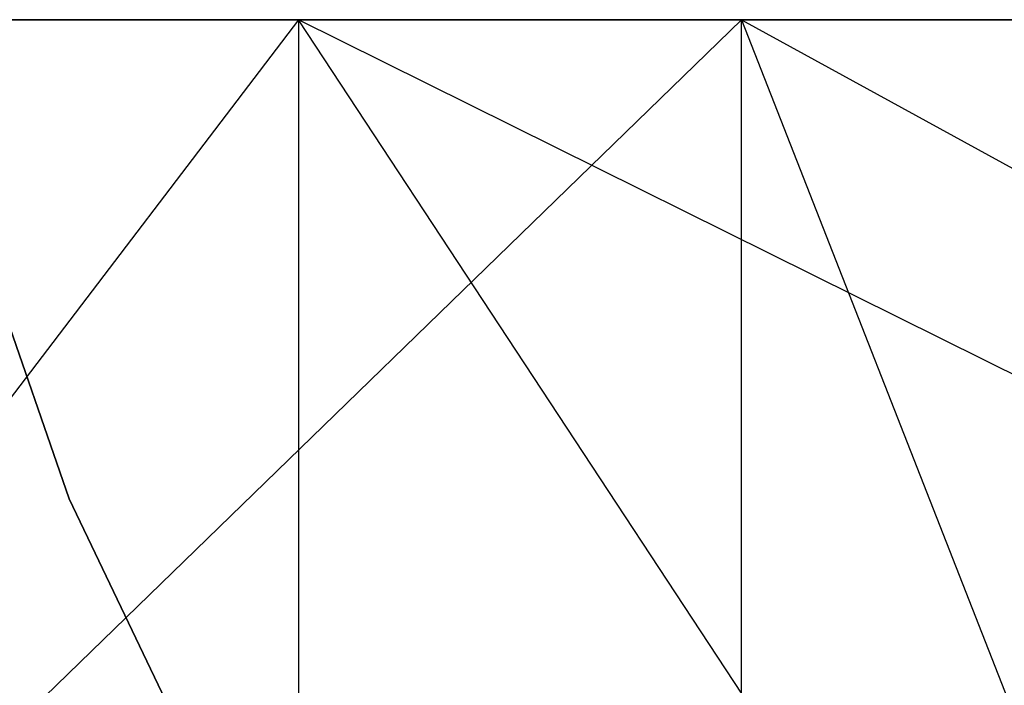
# Model space of a CAD drawing. Extents: x -172 to 172, y -29 to 28.
# Tile 387 of 656: x -24.39 to -16.29, y -13.07 to -7.6. Entities that reach past the tile are written whole.
import ezdxf

# ---------------------------------------------------------------- set-up
doc = ezdxf.new("R2010")
doc.units = 0
doc.header["$LTSCALE"] = 25.4
doc.layers.get('0').update_dxf_attribs({"linetype": 'CONTINUOUS'})

# ---------------------------------------------------------------- blocks, each defined once
blk = doc.blocks.new('RYFLO_AURA_STL')
at = {"color": 0}
for p, q in [((-23.982, -11.5416, 0), (-24.9514, -8.7358, 0)), ((-24.9514, -8.7358, -140), (-23.982, -11.5416, -140)), ((-24.9514, -8.7358, -140), (-23.982, -11.5416, -140)), ((-23.982, -11.5416, 0), (-24.9514, -8.7358, 0)), ((-22.699, -14.2187, 0), (-23.982, -11.5416, 0)), ((-23.982, -11.5416, -140), (-22.699, -14.2187, -140)), ((-23.982, -11.5416, -140), (-22.699, -14.2187, -140)), ((-23.982, -11.5416, -140), (-23.982, -11.5416, 0)), ((-22.699, -14.2187, 0), (-23.982, -11.5416, 0)), ((-23.982, -11.5416, -140), (-23.982, -11.5416, 0))]:
    blk.add_line(p, q, dxfattribs=at)

msp = doc.modelspace()

# ---------------------------------------------------------------- linework, layer by layer
at = {"color": 0}
for p, q in [((-22.0949, -7.5997, -1414.3292), (-35.4495, -7.5997, -1412.0684)), ((-22.0949, -7.5997, -1414.3292), (-35.4495, -7.5997, -1412.0684)), ((-31.8529, -7.5997, -1073.7166), (-18.4532, -7.5997, -1071.74)), ((-31.8529, -7.5997, -1073.7166), (-18.4532, -7.5997, -1071.74)), ((-22.0949, -7.5997, -1414.3292), (-27.1973, -14.2997, -1413.5927)), ((-22.0949, -7.5997, -1414.3292), (-27.1973, -14.2997, -1413.5927)), ((-25.3504, -14.2997, -1072.623), (-18.4532, -7.5997, -1071.74)), ((-25.3504, -14.2997, -1072.623), (-18.4532, -7.5997, -1071.74)), ((-22.0949, -7.5997, -1414.3292), (-22.0949, -14.2997, -1414.3292)), ((-8.604, -14.2997, -1415.5354), (-22.0949, -7.5997, -1414.3292)), ((-8.604, -7.5997, -1415.5354), (-22.0949, -7.5997, -1414.3292)), ((-17.6885, -14.2997, -1414.8408), (-22.0949, -7.5997, -1414.3292)), ((-22.0949, -7.5997, -1414.3292), (-22.0949, -14.2997, -1414.3292)), ((-8.604, -14.2997, -1415.5354), (-22.0949, -7.5997, -1414.3292)), ((-17.6885, -14.2997, -1414.8408), (-22.0949, -7.5997, -1414.3292)), ((-8.604, -7.5997, -1415.5354), (-22.0949, -7.5997, -1414.3292)), ((-18.4532, -7.5997, -1071.74), (-4.9398, -7.5997, -1070.8209)), ((-18.4532, -7.5997, -1071.74), (-4.9398, -7.5997, -1070.8209)), ((-18.4532, -7.5997, -1071.74), (-6.258, -14.2997, -1070.8636)), ((-18.4532, -14.2997, -1071.74), (-18.4532, -7.5997, -1071.74)), ((-18.4532, -7.5997, -1071.74), (-6.258, -14.2997, -1070.8636)), ((-18.4532, -7.5997, -1071.74), (-15.8286, -14.2997, -1071.4779)), ((-18.4532, -14.2997, -1071.74), (-18.4532, -7.5997, -1071.74)), ((-18.4532, -7.5997, -1071.74), (-15.8286, -14.2997, -1071.4779))]:
    msp.add_line(p, q, dxfattribs=at)

# ---------------------------------------------------------------- block references
msp.add_blockref('RYFLO_AURA_STL', (0, 0), dxfattribs=at)

doc.saveas('drawing.dxf')
